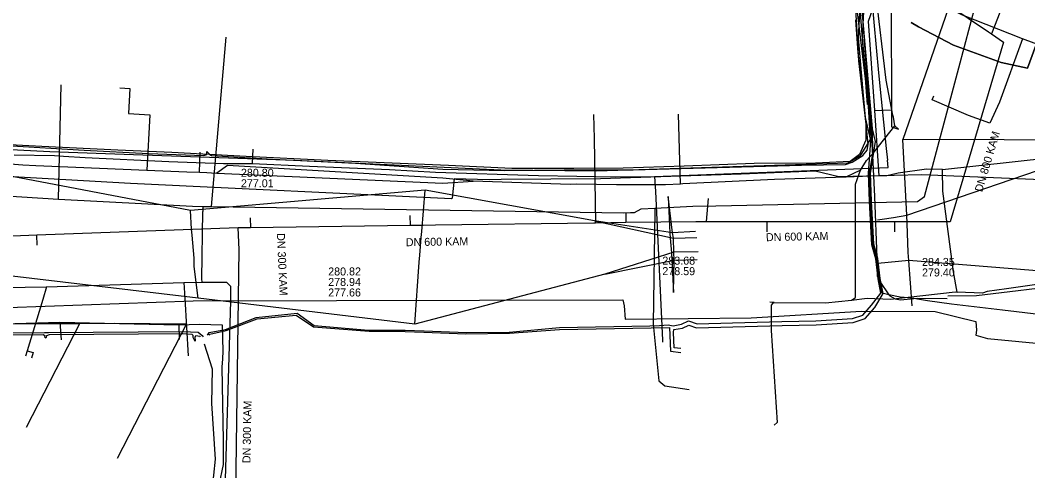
# Model space of a CAD drawing. Extents: x -600309 to -598967, y -1161267 to -1160292.
# Drawn here: x -599907.3 to -599806.6, y -1160644.2 to -1160599.1 of the extents above; entities that cross this region are included whole.
import ezdxf

# ---------------------------------------------------------------- set-up
doc = ezdxf.new("R2010")
doc.units = 0
for name, color, linetype in [('Vrstva 1', 7, 'Continuous'), ('Vrstva 12', 7, 'Continuous'), ('Vrstva 13', 7, 'Continuous'), ('Vrstva 19', 7, 'Continuous'), ('Vrstva 42', 7, 'Continuous'), ('Vrstva 44', 7, 'Continuous'), ('Vrstva 54', 7, 'Continuous'), ('Vrstva 55', 7, 'Continuous'), ('Vrstva 58', 7, 'Continuous'), ('Vrstva 9', 7, 'Continuous')]:
    doc.layers.add(name, color=color, linetype=linetype)

msp = doc.modelspace()

# ---------------------------------------------------------------- linework, layer by layer
at = {"layer": 'Vrstva 1'}
for points in [[(-599806.22, -1160590.24), (-599810.22, -1160600.49)], [(-599838.68, -1160619.23), (-599838.49, -1160616.94)]]:
    msp.add_lwpolyline(points, dxfattribs=at)
at = {"layer": 'Vrstva 12'}
for points in [[(-599819.87, -1160609.67), (-599820.01, -1160608.81), (-599820.06, -1160608.62), (-599820.72, -1160605.13), (-599821.76, -1160596.42), (-599822.24, -1160595.48), (-599823.04, -1160593.97)], [(-599820.22, -1160597.76), (-599820.19, -1160608.08)], [(-599897.3, -1160605.89), (-599896.3, -1160605.94), (-599896.43, -1160608.46), (-599894.32, -1160608.57), (-599894.61, -1160614.11)], [(-599821.87, -1160608.14), (-599820.19, -1160608.08)], [(-599821.43, -1160614.69), (-599821.87, -1160608.14)], [(-599820.19, -1160608.08), (-599820.19, -1160609.77)], [(-599823.3, -1160614.12), (-599822.7, -1160613.14), (-599822.01, -1160612.37), (-599819.87, -1160609.67)], [(-599820.19, -1160609.77), (-599819.5, -1160610.01)], [(-599819.87, -1160609.67), (-599819.5, -1160610.01)], [(-599889.34, -1160614.32), (-599889.28, -1160612.31)], [(-599913.75, -1160613.05), (-599907, -1160613.58), (-599905.71, -1160613.64), (-599901.71, -1160613.81), (-599894.61, -1160614.11)], [(-599862.01, -1160615.22), (-599865.04, -1160614.92), (-599886.56, -1160613.65), (-599887.62, -1160614.4)], [(-599815.12, -1160614.04), (-599816.71, -1160614), (-599819.55, -1160614.42), (-599820.67, -1160614.66), (-599821.43, -1160614.69)], [(-599894.61, -1160614.11), (-599890.61, -1160614.28)], [(-599890.61, -1160614.28), (-599889.34, -1160614.32)], [(-599889.34, -1160614.32), (-599888.61, -1160614.35)], [(-599888.61, -1160614.35), (-599888.14, -1160614.37)], [(-599888.14, -1160614.37), (-599887.62, -1160614.4)], [(-599887.62, -1160614.4), (-599865.05, -1160615.42), (-599862.01, -1160615.22)], [(-599824.78, -1160614.8), (-599831.9, -1160615.03), (-599841.04, -1160615.48)], [(-599823.3, -1160614.12), (-599824.78, -1160614.8)], [(-599821.43, -1160614.69), (-599824.78, -1160614.8)], [(-599824.21, -1160627.1), (-599823.81, -1160626.82), (-599823.81, -1160615.51), (-599823.3, -1160614.12)], [(-599813.64, -1160626.29), (-599814.01, -1160624.26), (-599815.06, -1160616.21), (-599815.12, -1160614.04)], [(-599841.29, -1160615.5), (-599842.8, -1160615.57), (-599847.67, -1160615.56), (-599851.67, -1160615.52), (-599852.3, -1160615.54), (-599862.01, -1160615.22)], [(-599841.04, -1160615.48), (-599841.29, -1160615.5)], [(-599793.07, -1160624.32), (-599796.96, -1160624.59), (-599801.51, -1160624.95), (-599808.7, -1160625.98), (-599810.63, -1160626.23)], [(-599831.92, -1160627.32), (-599826.8, -1160627.36), (-599824.21, -1160627.1)], [(-599824.21, -1160627.1), (-599822.63, -1160626.91), (-599820.3, -1160627.01), (-599813.83, -1160626.28), (-599813.64, -1160626.29)], [(-599810.63, -1160626.23), (-599811.1, -1160626.39), (-599813.64, -1160626.29)], [(-599831.92, -1160627.32), (-599832.37, -1160627.29)], [(-599831.92, -1160627.32), (-599832.1, -1160627.43), (-599832.24, -1160627.61), (-599832.21, -1160630.13), (-599831.61, -1160639.31), (-599831.92, -1160639.58)]]:
    msp.add_lwpolyline(points, dxfattribs=at)
at = {"layer": 'Vrstva 13'}
for p, q in [((-599888.16, -1160617.75), (-599886.7, -1160600.82)), ((-599903.43, -1160617), (-599903.18, -1160605.6)), ((-599889.01, -1160617.75), (-599889.01, -1160618.24)), ((-599889.1, -1160624.96), (-599889.01, -1160618.24)), ((-599846.98, -1160618.37), (-599846.27, -1160618.35)), ((-599889.08, -1160625.29), (-599889.1, -1160624.96)), ((-599889.08, -1160625.29), (-599888.79, -1160625.29))]:
    msp.add_line(p, q, dxfattribs=at)
for points in [[(-599846.27, -1160618.35), (-599845.87, -1160618.34), (-599845.21, -1160617.96), (-599843.85, -1160617.9), (-599840.06, -1160617.72), (-599837.75, -1160617.67), (-599817.61, -1160617.24), (-599816.89, -1160616.73), (-599813.48, -1160603.89), (-599810.07, -1160591.05), (-599810.46, -1160590.14), (-599814.51, -1160587.87), (-599814.93, -1160587.64)], [(-599807.11, -1160601), (-599813.11, -1160598.61), (-599821.91, -1160594.08)], [(-599821.87, -1160608.14), (-599822.5, -1160599.22), (-599821.47, -1160596.25)], [(-599807.11, -1160601), (-599809.41, -1160607.33)], [(-599796.74, -1160604.91), (-599799.22, -1160603.92), (-599807.11, -1160601)], [(-599970.74, -1160603.76), (-599969.63, -1160604.26), (-599946.75, -1160612.38), (-599944.23, -1160612.86), (-599937.46, -1160614.05), (-599926.53, -1160615.54), (-599903.43, -1160617), (-599890.04, -1160617.72), (-599889.01, -1160617.75)], [(-599809.41, -1160607.33), (-599810.37, -1160609.41), (-599812.51, -1160608.64), (-599816.15, -1160607.07), (-599815.98, -1160606.69)], [(-599815.12, -1160614.04), (-599804.5, -1160612.89), (-599799.33, -1160611.82), (-599796.91, -1160609.47), (-599794.64, -1160607.36)], [(-599841.29, -1160615.5), (-599841.48, -1160608.5)], [(-599889.01, -1160617.75), (-599888.16, -1160617.75), (-599846.98, -1160618.37)], [(-599843.85, -1160617.9), (-599843.85, -1160618.1), (-599844.02, -1160629.49), (-599843.44, -1160635.17), (-599842.84, -1160635.66), (-599840.43, -1160636.04)], [(-599979.86, -1160625.83), (-599963.12, -1160626.14), (-599942.08, -1160626.2), (-599925.92, -1160626.11), (-599904.64, -1160625.76), (-599890.91, -1160625.33), (-599889.08, -1160625.29)], [(-599904.64, -1160625.76), (-599905.02, -1160627.02), (-599906.56, -1160632.16), (-599906.74, -1160632.71)], [(-599888.79, -1160625.29), (-599886.65, -1160625.29), (-599886.25, -1160625.7), (-599886.25, -1160626.89), (-599886.25, -1160627.2), (-599886.79, -1160645), (-599886.82, -1160646.32), (-599892.8, -1160658.29), (-599892.12, -1160660.2), (-599885.05, -1160663.71), (-599876.42, -1160667.86), (-599874.68, -1160668.76), (-599872.31, -1160669.94), (-599864.38, -1160673.64), (-599858.93, -1160676.38), (-599856.6, -1160677.51), (-599851.94, -1160679.73), (-599841.6, -1160685.11), (-599829.45, -1160691.68)], [(-599890.91, -1160625.33), (-599890.81, -1160626.93), (-599890.47, -1160632.66)], [(-599886.25, -1160627.2), (-599886.58, -1160627.2), (-599886.9, -1160627.2)], [(-599910.01, -1160629.45), (-599906.65, -1160629.44), (-599901.77, -1160629.42), (-599901.3, -1160629.42)], [(-599906.63, -1160639.79), (-599901.3, -1160629.42)], [(-599901.3, -1160629.42), (-599897.89, -1160629.41), (-599890.65, -1160629.48)], [(-599890.65, -1160629.48), (-599897.58, -1160642.93)], [(-599906.56, -1160632.16), (-599905.98, -1160632.32), (-599906.14, -1160632.89)]]:
    msp.add_lwpolyline(points, dxfattribs=at)
at = {"layer": 'Vrstva 19'}
for points in [[(-599822.39, -1160593.61), (-599822.64, -1160594.15), (-599822.72, -1160594.33), (-599822.64, -1160594.71), (-599822.2, -1160596.77), (-599821.51, -1160604.37), (-599820.74, -1160611.93), (-599820.59, -1160613.11)], [(-599907.86, -1160612.57), (-599903.85, -1160612.66), (-599902.94, -1160612.71), (-599900.76, -1160612.84), (-599892.42, -1160613.23), (-599886.94, -1160613.43), (-599884.06, -1160613.46), (-599878.37, -1160613.72), (-599870.35, -1160614.03), (-599865.76, -1160614.31), (-599855.47, -1160614.64), (-599847.82, -1160614.78), (-599843.87, -1160614.73), (-599820.52, -1160613.85), (-599820.59, -1160613.11)], [(-599884.06, -1160613.46), (-599884, -1160612.02)], [(-599843.87, -1160614.73), (-599843.8, -1160616.23), (-599843.1, -1160631.11), (-599843.1, -1160631.3)], [(-599997.23, -1160628.68), (-599986.23, -1160628.15), (-599984.55, -1160628.09), (-599979.81, -1160628.44), (-599977.56, -1160629.6), (-599968.75, -1160629.61), (-599961.95, -1160629.63), (-599951.67, -1160629.66), (-599942.09, -1160629.71), (-599939.41, -1160629.68), (-599927.89, -1160629.67), (-599924.07, -1160629.65), (-599907.8, -1160629.43), (-599903.31, -1160629.31), (-599891.43, -1160629.55), (-599889.35, -1160629.49), (-599887.1, -1160629.56)], [(-599903.31, -1160629.31), (-599903.17, -1160631.05)], [(-599887.1, -1160629.56), (-599887.02, -1160632.18), (-599887.06, -1160632.95), (-599887.11, -1160633.81), (-599886.99, -1160641.11), (-599886.97, -1160642.03), (-599886.97, -1160643.51), (-599887.41, -1160645.57), (-599887.51, -1160645.84), (-599888.55, -1160648.69), (-599896.05, -1160663.45), (-599890.03, -1160666.37), (-599877.94, -1160672.29), (-599875.65, -1160673.42), (-599870.75, -1160675.7), (-599863.55, -1160679.34), (-599861.29, -1160680.42), (-599859.43, -1160681.33), (-599856.65, -1160682.64), (-599852.72, -1160684.49), (-599844.17, -1160688.74), (-599836.42, -1160692.57), (-599835.92, -1160692.82), (-599835.83, -1160692.86)], [(-599891.43, -1160629.55), (-599891.38, -1160631.04)]]:
    msp.add_lwpolyline(points, dxfattribs=at)
at = {"layer": 'Vrstva 42'}
for points in [[(-599844.35, -1160629.65), (-599843.4, -1160629.64), (-599842.52, -1160629.56), (-599842.02, -1160629.65), (-599841.2, -1160629.51), (-599840.47, -1160629.17), (-599839.62, -1160629.46), (-599836.08, -1160629.37), (-599831.16, -1160629.23), (-599827.75, -1160629.15), (-599824.1, -1160628.94), (-599823.05, -1160628.59), (-599822.19, -1160627.61), (-599821.26, -1160626.39), (-599821.53, -1160624.98), (-599821.76, -1160622.96), (-599822.16, -1160621.56), (-599822.4, -1160617.2), (-599822.51, -1160614.46), (-599822.26, -1160611.16), (-599822.79, -1160608.84), (-599822.84, -1160608.61), (-599823, -1160606.65), (-599823.49, -1160600.88), (-599823.27, -1160596.47)], [(-599841.26, -1160631.93), (-599841.92, -1160631.87), (-599841.98, -1160630.34), (-599841.96, -1160630.04), (-599841.08, -1160629.89), (-599840.45, -1160629.6), (-599839.68, -1160629.86), (-599836.06, -1160629.77), (-599831.14, -1160629.63), (-599827.72, -1160629.55), (-599824.03, -1160629.34), (-599822.82, -1160628.94), (-599821.85, -1160627.83), (-599821.04, -1160626.43), (-599821.33, -1160624.94), (-599821.56, -1160622.92), (-599821.96, -1160621.52), (-599822.2, -1160617.2), (-599822.31, -1160614.46), (-599821.8, -1160611.23), (-599822.44, -1160608.57), (-599823.09, -1160600.81), (-599822.88, -1160596.29)], [(-599908.64, -1160611.64), (-599900.89, -1160612.11), (-599894.46, -1160612.44), (-599888.9, -1160612.65), (-599888.63, -1160612.53), (-599888.62, -1160612.23), (-599888.33, -1160612.54), (-599888.14, -1160612.65), (-599882.01, -1160613.02), (-599873.75, -1160613.41), (-599865.02, -1160614), (-599858.87, -1160614.16), (-599852.91, -1160614.09), (-599846.01, -1160614.08), (-599829.21, -1160613.6), (-599824.81, -1160613.56), (-599824.13, -1160613.32), (-599823.08, -1160612.63), (-599822.62, -1160612.1), (-599822.52, -1160611.55), (-599822.79, -1160608.84), (-599823, -1160606.65), (-599823.03, -1160606.38), (-599823.52, -1160602.38), (-599823.75, -1160599.1)], [(-599888.56, -1160630.58), (-599888.39, -1160630.33), (-599886.76, -1160630.02), (-599883.7, -1160628.82), (-599879.59, -1160628.4), (-599877.9, -1160629.64), (-599872.46, -1160630.1), (-599868.81, -1160630.09), (-599866.89, -1160630.17), (-599862.68, -1160630.32), (-599858.41, -1160630.28), (-599853.39, -1160629.84), (-599844.35, -1160629.65)], [(-599888.38, -1160630.58), (-599888.31, -1160630.49), (-599886.67, -1160630.13), (-599883.59, -1160628.96), (-599879.68, -1160628.6), (-599877.95, -1160629.78), (-599872.41, -1160630.21), (-599868.8, -1160630.24), (-599866.93, -1160630.29), (-599862.72, -1160630.47), (-599858.38, -1160630.4), (-599853.36, -1160630.02), (-599842.4, -1160629.84), (-599842.3, -1160632.21), (-599841.25, -1160632.34)], [(-599986.34, -1160645.44), (-599983.6, -1160639.95), (-599979.53, -1160631.8), (-599979.11, -1160630.86), (-599978.76, -1160630.67), (-599976.05, -1160630.58), (-599968.95, -1160630.34), (-599965.78, -1160630.39), (-599965.46, -1160630.39), (-599959.14, -1160630.42), (-599950.3, -1160630.48), (-599946.9, -1160630.39), (-599946.55, -1160630.43), (-599943.5, -1160630.5), (-599938.25, -1160630.49), (-599929.89, -1160630.3), (-599924.82, -1160630.39), (-599924.66, -1160630.39), (-599904.83, -1160630.33), (-599904.43, -1160630.33), (-599891.02, -1160630.22), (-599889.48, -1160630.29), (-599889.07, -1160630.62), (-599888.97, -1160630.76)], [(-599924.54, -1160630.59), (-599904.96, -1160630.53), (-599904.82, -1160630.62), (-599904.83, -1160630.77), (-599904.74, -1160630.86), (-599904.63, -1160630.79), (-599904.62, -1160630.64), (-599904.35, -1160630.53), (-599891.03, -1160630.42), (-599890.11, -1160630.51), (-599890.02, -1160630.6), (-599890.01, -1160630.79), (-599889.83, -1160631.18), (-599889.74, -1160631.14), (-599889.79, -1160630.78), (-599889.73, -1160630.64), (-599889.33, -1160630.69), (-599889.28, -1160630.76)], [(-599890.92, -1160650.95), (-599890.42, -1160651.06), (-599890.3, -1160650.99), (-599890.16, -1160650.68), (-599888.93, -1160648.25), (-599888.07, -1160646.17), (-599887.75, -1160642.98), (-599888.13, -1160637.44), (-599888.04, -1160634.01), (-599888.04, -1160633.98), (-599888.85, -1160631.51)]]:
    msp.add_lwpolyline(points, dxfattribs=at)
at = {"layer": 'Vrstva 44'}
for points in [[(-599823.91, -1160596.26), (-599823.5, -1160603.2), (-599822.76, -1160609.52), (-599822.77, -1160611.11), (-599823.39, -1160612.56), (-599824.33, -1160613.24), (-599827.81, -1160613.42), (-599833.94, -1160613.45), (-599840.91, -1160613.71), (-599847, -1160613.9), (-599851.94, -1160613.95), (-599858.13, -1160613.94), (-599864.48, -1160613.66), (-599876.54, -1160613.16), (-599884.67, -1160612.75), (-599892.12, -1160612.34), (-599897.52, -1160612.11), (-599905.11, -1160611.74), (-599912.83, -1160611.34)], [(-599823.31, -1160596), (-599822.8, -1160603.02), (-599822.2, -1160610.87), (-599822.11, -1160612.65), (-599821.89, -1160616.75), (-599821.68, -1160622.87), (-599821.62, -1160624.66), (-599821.45, -1160625.13), (-599821.38, -1160625.24), (-599820.46, -1160626.56), (-599820.38, -1160626.68), (-599819.82, -1160626.98), (-599819.3, -1160627.05), (-599817.97, -1160626.93), (-599817.64, -1160626.9), (-599814.64, -1160626.92)], [(-599817.41, -1160627.04), (-599817.97, -1160626.93), (-599818.17, -1160626.89), (-599819.34, -1160626.81), (-599820.46, -1160626.56), (-599821.15, -1160626.41), (-599821.38, -1160625.24), (-599821.43, -1160624.96), (-599821.66, -1160622.94), (-599821.68, -1160622.87), (-599822.06, -1160621.54), (-599822.3, -1160617.2), (-599822.41, -1160614.46), (-599822.11, -1160612.65), (-599822.07, -1160612.42), (-599822.09, -1160609.96), (-599823.26, -1160596.56)], [(-599814.56, -1160626.67), (-599811.7, -1160626.62), (-599792.86, -1160624.37), (-599790.16, -1160623.96), (-599771.83, -1160621.47)], [(-599803.25, -1160628.81), (-599809.12, -1160628.1), (-599814.22, -1160627.49), (-599816.61, -1160627.15), (-599817.41, -1160627.04)]]:
    msp.add_lwpolyline(points, dxfattribs=at)
at = {"layer": 'Vrstva 54'}
for points in [[(-599814.54, -1160597.99), (-599819.08, -1160611.06)], [(-599818.68, -1160618.62), (-599819.08, -1160611.06)], [(-599798.82, -1160611.1), (-599819.08, -1160611.06)], [(-599818.68, -1160618.62), (-599797.73, -1160611.46)], [(-599866.79, -1160616.1), (-599890.26, -1160618.14), (-599910.19, -1160614.35)], [(-599867.83, -1160629.5), (-599867.4, -1160623.31), (-599867.33, -1160622.6), (-599867.2, -1160620.83), (-599867.14, -1160620.23), (-599866.79, -1160616.1)], [(-599839.78, -1160620.23), (-599842.09, -1160620.36), (-599849.89, -1160619.17), (-599866.79, -1160616.1)], [(-599841.97, -1160626.34), (-599841.92, -1160623.1), (-599841.95, -1160622.31), (-599841.99, -1160620.91), (-599842.09, -1160620.36), (-599842.53, -1160616.75)], [(-599842.53, -1160616.75), (-599842.35, -1160620.41), (-599842.33, -1160620.9), (-599842.2, -1160622.36), (-599842.16, -1160623.07), (-599841.97, -1160626.34)], [(-599889.49, -1160626.91), (-599889.89, -1160623.73), (-599889.89, -1160622.91), (-599890.08, -1160620.62), (-599890.14, -1160620.01), (-599890.26, -1160618.14)], [(-599821.61, -1160619.08), (-599821.14, -1160619.01)], [(-599821.14, -1160619.01), (-599819.99, -1160618.83)], [(-599819.99, -1160618.83), (-599818.68, -1160618.62)], [(-599818.68, -1160618.62), (-599818.68, -1160618.62)], [(-599818.64, -1160619.44), (-599818.68, -1160618.62)], [(-599849.89, -1160619.17), (-599841.99, -1160620.91), (-599839.65, -1160620.84)], [(-599818.53, -1160622.33), (-599818.64, -1160619.44)], [(-599839.53, -1160622.27), (-599841.95, -1160622.31), (-599848.86, -1160624.51), (-599867.83, -1160629.5)], [(-599848.86, -1160624.51), (-599841.92, -1160623.1), (-599839.61, -1160623.04)], [(-599818.47, -1160623.14), (-599818.53, -1160622.33)], [(-599818.47, -1160623.14), (-599821.58, -1160623.44)], [(-599794.1, -1160625.09), (-599818.47, -1160623.14)], [(-599818.47, -1160623.14), (-599818.47, -1160623.14)], [(-599818.15, -1160627.66), (-599818.47, -1160623.14)], [(-599889.49, -1160626.91), (-599909.81, -1160624.49), (-599930.39, -1160627.73)], [(-599867.83, -1160629.5), (-599889.49, -1160626.91)]]:
    msp.add_lwpolyline(points, dxfattribs=at)
at = {"layer": 'Vrstva 55'}
for points in [[(-599805.54, -1160601.03), (-599806.6, -1160603.92), (-599809.25, -1160603.35), (-599814.01, -1160601.61), (-599817.5, -1160599.79), (-599818.25, -1160599.36), (-599817.5, -1160599.79), (-599814.01, -1160601.61), (-599809.25, -1160603.35), (-599806.6, -1160603.92), (-599805.54, -1160601.03)], [(-599864.16, -1160616.98), (-599896.25, -1160615.43), (-599927.43, -1160613.69), (-599956.47, -1160607.5)], [(-599800.51, -1160631.88), (-599801.66, -1160628.63), (-599803.35, -1160621.4), (-599803.6, -1160615.14), (-599817.16, -1160614.58), (-599825.47, -1160614.78), (-599827.84, -1160614.21), (-599835.21, -1160614.5), (-599849.27, -1160614.99), (-599859.19, -1160615.05), (-599860.39, -1160615.06), (-599863.89, -1160614.96), (-599864.11, -1160616.92), (-599864.16, -1160616.98)], [(-599989.01, -1160630.77), (-599989, -1160628.17), (-599950.92, -1160627.82), (-599912.2, -1160627.95), (-599889.97, -1160627.17), (-599847.04, -1160627.06)], [(-599847.04, -1160627.06), (-599846.91, -1160627.67), (-599846.82, -1160629.01), (-599834.24, -1160628.85), (-599823.21, -1160628.2), (-599815.85, -1160628.24), (-599811.79, -1160629.23), (-599811.72, -1160630.1), (-599811.78, -1160630.6), (-599810.61, -1160630.92), (-599800.51, -1160631.88)]]:
    msp.add_lwpolyline(points, dxfattribs=at)
at = {"layer": 'Vrstva 58'}
for points in [[(-599895.47, -1160511.18), (-599888.57, -1160523.61), (-599882.2, -1160535.33), (-599880.66, -1160538.23), (-599878.18, -1160542.35), (-599876.94, -1160544.28), (-599870.09, -1160554.69), (-599864.45, -1160561.86), (-599857.87, -1160569.33), (-599852.41, -1160574.59), (-599849.82, -1160576.64), (-599840.04, -1160584.04), (-599838.53, -1160585.21), (-599830.63, -1160590.3), (-599824.27, -1160594.19), (-599823.69, -1160595.51), (-599823.46, -1160596.58), (-599822.62, -1160607.56)], [(-599895.34, -1160511.01), (-599888.4, -1160523.51), (-599882.03, -1160535.23), (-599880.49, -1160538.13), (-599878.02, -1160542.25), (-599876.77, -1160544.16), (-599869.93, -1160554.57), (-599864.3, -1160561.73), (-599857.72, -1160569.19), (-599852.28, -1160574.44), (-599849.7, -1160576.48), (-599839.92, -1160583.89), (-599838.41, -1160585.05), (-599830.52, -1160590.13), (-599824.11, -1160594.06), (-599823.49, -1160595.45), (-599823.26, -1160596.55), (-599822.42, -1160607.54)], [(-599823.78, -1160597.23), (-599822.55, -1160607.18), (-599822.33, -1160611.05), (-599823.38, -1160612.72), (-599824.58, -1160613.42), (-599849.64, -1160614.21), (-599859.23, -1160614.11), (-599879.82, -1160613.15), (-599895.95, -1160612.57), (-599904.29, -1160612.28), (-599919.21, -1160611.52)]]:
    msp.add_lwpolyline(points, dxfattribs=at)
at = {"layer": 'Vrstva 9'}
for p, q in [((-599809, -1160601.32), (-599814.34, -1160619.27)), ((-599849.97, -1160608.55), (-599849.9, -1160610.93)), ((-599849.9, -1160610.93), (-599849.79, -1160619.39)), ((-599884.27, -1160618.86), (-599884.26, -1160619.86)), ((-599868.32, -1160618.65), (-599868.3, -1160619.65)), ((-599846.76, -1160618.35), (-599846.74, -1160619.35)), ((-599885.37, -1160622.05), (-599885.47, -1160619.88)), ((-599832.61, -1160620.26), (-599832.61, -1160619.26)), ((-599819.88, -1160620.27), (-599819.88, -1160619.27)), ((-599905.56, -1160621.61), (-599905.6, -1160620.61)), ((-599885.73, -1160647.02), (-599885.37, -1160622.05))]:
    msp.add_line(p, q, dxfattribs=at)
for points in [[(-599844.85, -1160577.01), (-599835.87, -1160583.1), (-599835.61, -1160583.28), (-599829.7, -1160587.28), (-599829.62, -1160587.34), (-599815.95, -1160596.61), (-599815.8, -1160596.71), (-599812.59, -1160598.88), (-599812.55, -1160598.91), (-599810.51, -1160600.29), (-599810.22, -1160600.49), (-599809, -1160601.32)], [(-599885.47, -1160619.88), (-599905.6, -1160620.61), (-599908.03, -1160620.7), (-599910.56, -1160620.79), (-599931.35, -1160621.54)], [(-599839.75, -1160619.26), (-599846.74, -1160619.35), (-599849.79, -1160619.39), (-599849.95, -1160619.4), (-599865.78, -1160619.61), (-599866.99, -1160619.63), (-599868.3, -1160619.65), (-599884.26, -1160619.86), (-599885.47, -1160619.88)], [(-599814.34, -1160619.27), (-599818.89, -1160619.27), (-599819.88, -1160619.27), (-599825.3, -1160619.27), (-599832.61, -1160619.26), (-599837.36, -1160619.26), (-599838.68, -1160619.26), (-599839.75, -1160619.26)]]:
    msp.add_lwpolyline(points, dxfattribs=at)

# ---------------------------------------------------------------- texts
at = {"layer": 'Vrstva 12'}
for s, rotation, p in [('DN 800 KAM', 73.4326, (-599811.14, -1160616.35)), ('DN 300 KAM', 272.6385, (-599881.62, -1160620.42)), ('DN 600 KAM', 0.9167, (-599868.73, -1160621.71)), ('DN 600 KAM', 1.2605, (-599832.74, -1160621.21)), ('DN 300 KAM', 88.9803, (-599884.26, -1160643.39))]:
    msp.add_text(s, height=0.8, rotation=rotation, dxfattribs=at).set_placement(p)
for s, p in [('280.80', (-599885.21, -1160614.77)), ('277.01', (-599885.21, -1160615.82)), ('283.68', (-599843.1, -1160623.55)), ('284.35', (-599817.15, -1160623.68)), ('280.82', (-599876.49, -1160624.63)), ('278.59', (-599843.1, -1160624.6)), ('279.40', (-599817.15, -1160624.73)), ('278.94', (-599876.49, -1160625.68)), ('277.66', (-599876.49, -1160626.73))]:
    msp.add_text(s, height=0.8, dxfattribs=at).set_placement(p)

doc.saveas('drawing.dxf')
